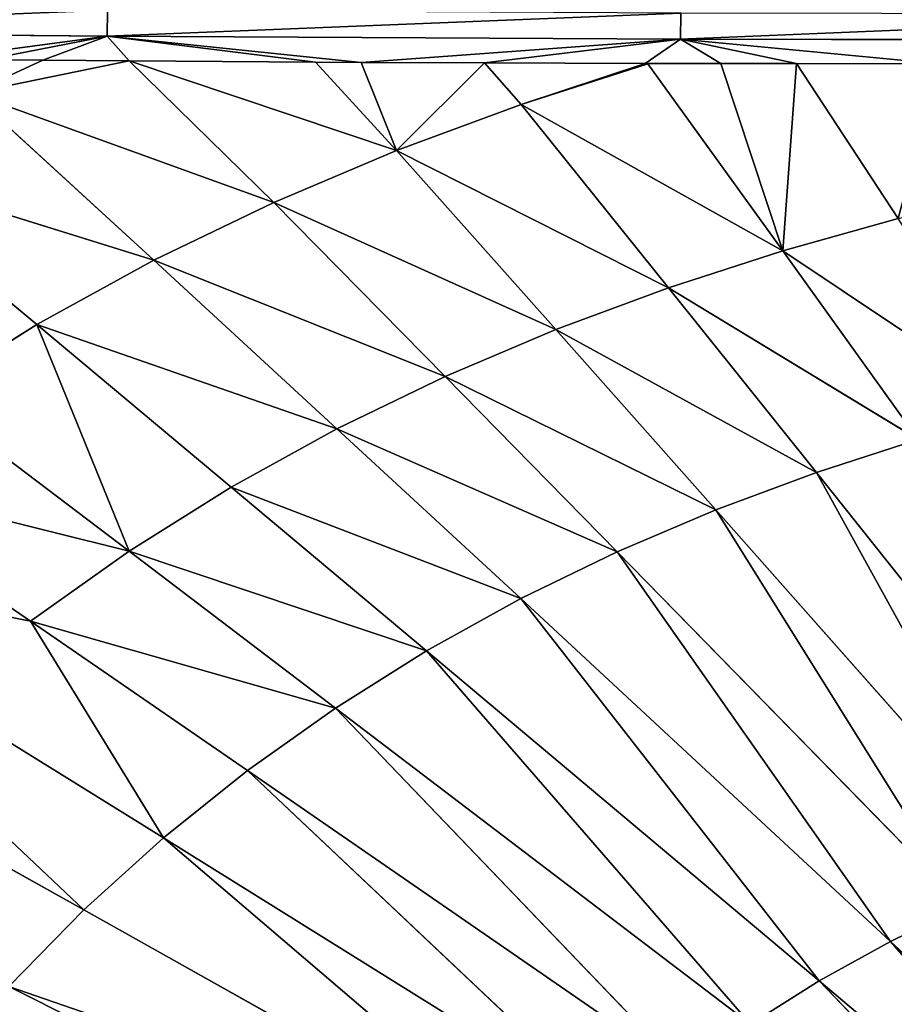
# Model space of a CAD drawing. Extents: x 0 to 605, y 0 to 400.
# Tile 552 of 656: x 233 to 263, y 234 to 268. Entities that reach past the tile are written whole.
import ezdxf

# ---------------------------------------------------------------- set-up
doc = ezdxf.new("R2010")
doc.units = 0
doc.header["$LTSCALE"] = 25.4
doc.layers.get('0').update_dxf_attribs({"linetype": 'CONTINUOUS'})

# ---------------------------------------------------------------- blocks, each defined once
blk = doc.blocks.new('ATLANTA610_-_S_STL')
at = {"color": 0}
for p, q in [((236.473, 28.494, 132.123), (217.951, 29.222, 131.961)), ((236.473, 28.494, 132.123), (217.951, 29.222, 131.961)), ((230.441, 28.557, 132.925), (236.473, 28.494, 132.123)), ((230.441, 28.557, 132.925), (236.473, 28.494, 132.123)), ((236.473, 28.494, 132.123), (236.489, 28.787, 131.222)), ((236.473, 28.494, 132.123), (236.489, 28.787, 131.222)), ((227.37, 28.354, 136.51), (238.076, 27.728, 139.85)), ((234.047, 27.688, 142.068), (227.37, 28.354, 136.51)), ((234.047, 27.688, 142.068), (227.37, 28.354, 136.51)), ((227.37, 28.354, 136.51), (238.076, 27.728, 139.85)), ((231.791, 28.404, 134.085), (234.257, 28.425, 132.954)), ((231.791, 28.404, 134.085), (234.257, 28.425, 132.954)), ((231.791, 28.404, 134.085), (238.076, 27.728, 139.85)), ((231.791, 28.404, 134.085), (238.076, 27.728, 139.85)), ((232.282, 28.491, 132.939), (236.473, 28.494, 132.123)), ((232.282, 28.491, 132.939), (236.473, 28.494, 132.123)), ((232.282, 28.491, 132.939), (234.257, 28.425, 132.954)), ((232.282, 28.491, 132.939), (234.257, 28.425, 132.954)), ((236.473, 28.494, 132.123), (234.257, 28.425, 132.954)), ((236.473, 28.494, 132.123), (234.257, 28.425, 132.954)), ((234.257, 28.425, 132.954), (237.227, 28.331, 132.975)), ((234.257, 28.425, 132.954), (237.227, 28.331, 132.975)), ((237.227, 28.331, 132.975), (236.473, 28.494, 132.123)), ((243.648, 28.152, 133.016), (236.473, 28.494, 132.123)), ((237.227, 28.331, 132.975), (236.473, 28.494, 132.123)), ((243.648, 28.152, 133.016), (236.473, 28.494, 132.123)), ((245.231, 28.113, 133.025), (236.473, 28.494, 132.123)), ((245.231, 28.113, 133.025), (236.473, 28.494, 132.123)), ((256.237, 28.037, 132.225), (236.473, 28.494, 132.123)), ((256.237, 28.037, 132.225), (236.473, 28.494, 132.123)), ((237.227, 28.331, 132.975), (243.648, 28.152, 133.016)), ((242.214, 27.77, 137.853), (237.227, 28.331, 132.975)), ((242.214, 27.77, 137.853), (237.227, 28.331, 132.975)), ((246.443, 27.816, 136.067), (237.227, 28.331, 132.975)), ((246.443, 27.816, 136.067), (237.227, 28.331, 132.975)), ((237.227, 28.331, 132.975), (243.648, 28.152, 133.016)), ((256.237, 28.037, 132.225), (256.245, 28.33, 131.324)), ((256.237, 28.037, 132.225), (256.245, 28.33, 131.324)), ((243.648, 28.152, 133.016), (245.231, 28.113, 133.025)), ((246.443, 27.816, 136.067), (243.648, 28.152, 133.016)), ((243.648, 28.152, 133.016), (245.231, 28.113, 133.025)), ((246.443, 27.816, 136.067), (243.648, 28.152, 133.016)), ((245.231, 28.113, 133.025), (256.237, 28.037, 132.225)), ((245.231, 28.113, 133.025), (256.237, 28.037, 132.225)), ((245.231, 28.113, 133.025), (249.473, 28.019, 133.046)), ((245.231, 28.113, 133.025), (249.473, 28.019, 133.046)), ((245.231, 28.113, 133.025), (246.443, 27.816, 136.067)), ((245.231, 28.113, 133.025), (246.443, 27.816, 136.067)), ((246.443, 27.816, 136.067), (250.747, 27.864, 134.479)), ((246.443, 27.816, 136.067), (250.747, 27.864, 134.479)), ((249.473, 28.019, 133.046), (256.237, 28.037, 132.225)), ((249.473, 28.019, 133.046), (256.237, 28.037, 132.225)), ((249.473, 28.019, 133.046), (255.021, 27.917, 133.063)), ((249.473, 28.019, 133.046), (255.021, 27.917, 133.063)), ((249.473, 28.019, 133.046), (250.747, 27.864, 134.479)), ((249.473, 28.019, 133.046), (250.747, 27.864, 134.479)), ((255.021, 27.917, 133.063), (250.747, 27.864, 134.479)), ((255.021, 27.917, 133.063), (250.747, 27.864, 134.479)), ((250.747, 27.864, 134.479), (255.111, 27.914, 133.079)), ((250.747, 27.864, 134.479), (255.111, 27.914, 133.079)), ((255.822, 27.255, 140.796), (250.747, 27.864, 134.479)), ((255.822, 27.255, 140.796), (250.747, 27.864, 134.479)), ((259.76, 27.294, 139.525), (250.747, 27.864, 134.479)), ((259.76, 27.294, 139.525), (250.747, 27.864, 134.479)), ((256.237, 28.037, 132.225), (255.021, 27.917, 133.063)), ((256.237, 28.037, 132.225), (255.021, 27.917, 133.063)), ((255.021, 27.917, 133.063), (255.474, 27.91, 133.063)), ((255.111, 27.914, 133.079), (255.021, 27.917, 133.063)), ((255.474, 27.91, 133.063), (255.111, 27.914, 133.079)), ((255.474, 27.91, 133.063), (257.625, 27.877, 133.066)), ((255.474, 27.91, 133.063), (257.625, 27.877, 133.066)), ((257.625, 27.877, 133.066), (256.237, 28.037, 132.225)), ((260.233, 27.841, 133.07), (256.237, 28.037, 132.225)), ((257.625, 27.877, 133.066), (256.237, 28.037, 132.225)), ((260.233, 27.841, 133.07), (256.237, 28.037, 132.225)), ((265.16, 27.786, 133.082), (256.237, 28.037, 132.225)), ((265.16, 27.786, 133.082), (256.237, 28.037, 132.225)), ((277.043, 27.843, 132.269), (256.237, 28.037, 132.225)), ((277.043, 27.843, 132.269), (256.237, 28.037, 132.225)), ((257.625, 27.877, 133.066), (260.233, 27.841, 133.07)), ((257.625, 27.877, 133.066), (259.76, 27.294, 139.525)), ((257.625, 27.877, 133.066), (260.233, 27.841, 133.07)), ((257.625, 27.877, 133.066), (259.76, 27.294, 139.525)), ((260.233, 27.841, 133.07), (265.16, 27.786, 133.082)), ((260.233, 27.841, 133.07), (263.738, 27.334, 138.409)), ((260.233, 27.841, 133.07), (265.16, 27.786, 133.082)), ((260.233, 27.841, 133.07), (263.738, 27.334, 138.409)), ((235.67, 26.558, 162.248), (219.366, 27.559, 153.139)), ((235.67, 26.558, 162.248), (219.366, 27.559, 153.139)), ((222.781, 27.586, 150.06), (233.833, 27.063, 152.293)), ((235.67, 26.558, 162.248), (222.781, 27.586, 150.06)), ((235.67, 26.558, 162.248), (222.781, 27.586, 150.06)), ((238.419, 26.574, 159.763), (222.781, 27.586, 150.06)), ((238.419, 26.574, 159.763), (222.781, 27.586, 150.06)), ((222.781, 27.586, 150.06), (233.833, 27.063, 152.293)), ((233.833, 27.063, 152.293), (226.38, 27.617, 147.181)), ((233.833, 27.063, 152.293), (226.38, 27.617, 147.181)), ((230.141, 27.651, 144.514), (234.047, 27.688, 142.068)), ((230.141, 27.651, 144.514), (234.047, 27.688, 142.068)), ((237.228, 27.089, 149.881), (230.141, 27.651, 144.514)), ((237.228, 27.089, 149.881), (230.141, 27.651, 144.514)), ((234.047, 27.688, 142.068), (238.076, 27.728, 139.85)), ((234.047, 27.688, 142.068), (238.076, 27.728, 139.85)), ((234.047, 27.688, 142.068), (244.389, 27.149, 145.662)), ((237.228, 27.089, 149.881), (234.047, 27.688, 142.068)), ((237.228, 27.089, 149.881), (234.047, 27.688, 142.068)), ((240.752, 27.118, 147.669), (234.047, 27.688, 142.068)), ((240.752, 27.118, 147.669), (234.047, 27.688, 142.068)), ((234.047, 27.688, 142.068), (244.389, 27.149, 145.662)), ((238.076, 27.728, 139.85), (242.214, 27.77, 137.853)), ((238.076, 27.728, 139.85), (242.214, 27.77, 137.853)), ((238.076, 27.728, 139.85), (248.122, 27.182, 143.854)), ((244.389, 27.149, 145.662), (238.076, 27.728, 139.85)), ((244.389, 27.149, 145.662), (238.076, 27.728, 139.85)), ((238.076, 27.728, 139.85), (248.122, 27.182, 143.854)), ((242.214, 27.77, 137.853), (246.443, 27.816, 136.067)), ((242.214, 27.77, 137.853), (246.443, 27.816, 136.067)), ((248.122, 27.182, 143.854), (242.214, 27.77, 137.853)), ((248.122, 27.182, 143.854), (242.214, 27.77, 137.853)), ((251.938, 27.218, 142.235), (242.214, 27.77, 137.853)), ((251.938, 27.218, 142.235), (242.214, 27.77, 137.853)), ((251.938, 27.218, 142.235), (246.443, 27.816, 136.067)), ((251.938, 27.218, 142.235), (246.443, 27.816, 136.067)), ((255.822, 27.255, 140.796), (246.443, 27.816, 136.067)), ((255.822, 27.255, 140.796), (246.443, 27.816, 136.067)), ((244.389, 27.149, 145.662), (248.122, 27.182, 143.854)), ((244.389, 27.149, 145.662), (248.122, 27.182, 143.854)), ((248.122, 27.182, 143.854), (251.938, 27.218, 142.235)), ((248.122, 27.182, 143.854), (251.938, 27.218, 142.235)), ((248.122, 27.182, 143.854), (257.455, 26.709, 148.449)), ((254.054, 26.683, 149.898), (248.122, 27.182, 143.854)), ((254.054, 26.683, 149.898), (248.122, 27.182, 143.854)), ((248.122, 27.182, 143.854), (257.455, 26.709, 148.449)), ((251.938, 27.218, 142.235), (255.822, 27.255, 140.796)), ((251.938, 27.218, 142.235), (255.822, 27.255, 140.796)), ((257.455, 26.709, 148.449), (251.938, 27.218, 142.235)), ((257.455, 26.709, 148.449), (251.938, 27.218, 142.235)), ((260.917, 26.738, 147.161), (251.938, 27.218, 142.235)), ((260.917, 26.738, 147.161), (251.938, 27.218, 142.235)), ((255.822, 27.255, 140.796), (259.76, 27.294, 139.525)), ((255.822, 27.255, 140.796), (259.76, 27.294, 139.525)), ((260.917, 26.738, 147.161), (255.822, 27.255, 140.796)), ((260.917, 26.738, 147.161), (255.822, 27.255, 140.796)), ((264.427, 26.767, 146.022), (255.822, 27.255, 140.796)), ((264.427, 26.767, 146.022), (255.822, 27.255, 140.796)), ((259.76, 27.294, 139.525), (263.738, 27.334, 138.409)), ((259.76, 27.294, 139.525), (263.738, 27.334, 138.409)), ((264.427, 26.767, 146.022), (259.76, 27.294, 139.525)), ((264.427, 26.767, 146.022), (259.76, 27.294, 139.525)), ((267.973, 26.798, 145.021), (259.76, 27.294, 139.525)), ((267.973, 26.798, 145.021), (259.76, 27.294, 139.525)), ((233.833, 27.063, 152.293), (237.228, 27.089, 149.881)), ((233.833, 27.063, 152.293), (237.228, 27.089, 149.881)), ((238.419, 26.574, 159.763), (233.833, 27.063, 152.293)), ((238.419, 26.574, 159.763), (233.833, 27.063, 152.293)), ((241.315, 26.592, 157.439), (233.833, 27.063, 152.293)), ((241.315, 26.592, 157.439), (233.833, 27.063, 152.293)), ((237.228, 27.089, 149.881), (240.752, 27.118, 147.669)), ((237.228, 27.089, 149.881), (240.752, 27.118, 147.669)), ((244.342, 26.612, 155.285), (237.228, 27.089, 149.881)), ((244.342, 26.612, 155.285), (237.228, 27.089, 149.881)), ((240.752, 27.118, 147.669), (244.389, 27.149, 145.662)), ((240.752, 27.118, 147.669), (244.389, 27.149, 145.662)), ((240.752, 27.118, 147.669), (250.726, 26.657, 151.514)), ((247.484, 26.634, 153.308), (240.752, 27.118, 147.669)), ((247.484, 26.634, 153.308), (240.752, 27.118, 147.669)), ((240.752, 27.118, 147.669), (250.726, 26.657, 151.514)), ((244.389, 27.149, 145.662), (254.054, 26.683, 149.898)), ((250.726, 26.657, 151.514), (244.389, 27.149, 145.662)), ((250.726, 26.657, 151.514), (244.389, 27.149, 145.662)), ((244.389, 27.149, 145.662), (254.054, 26.683, 149.898)), ((233.083, 26.544, 164.884), (235.67, 26.558, 162.248)), ((233.083, 26.544, 164.884), (235.67, 26.558, 162.248)), ((250.14, 25.842, 173.458), (233.083, 26.544, 164.884)), ((250.14, 25.842, 173.458), (233.083, 26.544, 164.884)), ((235.67, 26.558, 162.248), (238.419, 26.574, 159.763)), ((235.67, 26.558, 162.248), (238.419, 26.574, 159.763)), ((252.095, 25.85, 171.462), (235.67, 26.558, 162.248)), ((252.095, 25.85, 171.462), (235.67, 26.558, 162.248)), ((238.419, 26.574, 159.763), (241.315, 26.592, 157.439)), ((238.419, 26.574, 159.763), (241.315, 26.592, 157.439)), ((252.095, 25.85, 171.462), (238.419, 26.574, 159.763)), ((252.095, 25.85, 171.462), (238.419, 26.574, 159.763)), ((254.172, 25.858, 169.581), (238.419, 26.574, 159.763)), ((254.172, 25.858, 169.581), (238.419, 26.574, 159.763)), ((241.315, 26.592, 157.439), (244.342, 26.612, 155.285)), ((241.315, 26.592, 157.439), (244.342, 26.612, 155.285)), ((254.172, 25.858, 169.581), (241.315, 26.592, 157.439)), ((254.172, 25.858, 169.581), (241.315, 26.592, 157.439)), ((256.36, 25.867, 167.822), (241.315, 26.592, 157.439)), ((256.36, 25.867, 167.822), (241.315, 26.592, 157.439)), ((244.342, 26.612, 155.285), (247.484, 26.634, 153.308)), ((244.342, 26.612, 155.285), (247.484, 26.634, 153.308)), ((256.36, 25.867, 167.822), (244.342, 26.612, 155.285)), ((256.36, 25.867, 167.822), (244.342, 26.612, 155.285)), ((258.645, 25.878, 166.189), (244.342, 26.612, 155.285)), ((258.645, 25.878, 166.189), (244.342, 26.612, 155.285)), ((247.484, 26.634, 153.308), (250.726, 26.657, 151.514)), ((247.484, 26.634, 153.308), (250.726, 26.657, 151.514)), ((258.645, 25.878, 166.189), (247.484, 26.634, 153.308)), ((258.645, 25.878, 166.189), (247.484, 26.634, 153.308)), ((261.018, 25.889, 164.691), (247.484, 26.634, 153.308)), ((261.018, 25.889, 164.691), (247.484, 26.634, 153.308)), ((250.726, 26.657, 151.514), (254.054, 26.683, 149.898)), ((250.726, 26.657, 151.514), (254.054, 26.683, 149.898)), ((261.018, 25.889, 164.691), (250.726, 26.657, 151.514)), ((261.018, 25.889, 164.691), (250.726, 26.657, 151.514)), ((263.466, 25.901, 163.33), (250.726, 26.657, 151.514)), ((263.466, 25.901, 163.33), (250.726, 26.657, 151.514)), ((254.054, 26.683, 149.898), (257.455, 26.709, 148.449)), ((254.054, 26.683, 149.898), (257.455, 26.709, 148.449)), ((263.466, 25.901, 163.33), (254.054, 26.683, 149.898)), ((263.466, 25.901, 163.33), (254.054, 26.683, 149.898)), ((265.978, 25.914, 162.102), (254.054, 26.683, 149.898)), ((265.978, 25.914, 162.102), (254.054, 26.683, 149.898)), ((257.455, 26.709, 148.449), (260.917, 26.738, 147.161)), ((257.455, 26.709, 148.449), (260.917, 26.738, 147.161)), ((265.978, 25.914, 162.102), (257.455, 26.709, 148.449)), ((265.978, 25.914, 162.102), (257.455, 26.709, 148.449)), ((268.546, 25.928, 161.001), (257.455, 26.709, 148.449)), ((268.546, 25.928, 161.001), (257.455, 26.709, 148.449)), ((260.917, 26.738, 147.161), (264.427, 26.767, 146.022)), ((260.917, 26.738, 147.161), (264.427, 26.767, 146.022)), ((268.546, 25.928, 161.001), (260.917, 26.738, 147.161)), ((268.546, 25.928, 161.001), (260.917, 26.738, 147.161)), ((271.159, 25.943, 160.021), (260.917, 26.738, 147.161)), ((271.159, 25.943, 160.021), (260.917, 26.738, 147.161)), ((258.645, 25.878, 166.189), (261.018, 25.889, 164.691)), ((258.645, 25.878, 166.189), (261.018, 25.889, 164.691)), ((261.018, 25.889, 164.691), (263.466, 25.901, 163.33)), ((261.018, 25.889, 164.691), (263.466, 25.901, 163.33)), ((273.036, 25.403, 177.207), (261.018, 25.889, 164.691)), ((273.036, 25.403, 177.207), (261.018, 25.889, 164.691)), ((274.634, 25.408, 176.194), (261.018, 25.889, 164.691)), ((274.634, 25.408, 176.194), (261.018, 25.889, 164.691)), ((263.466, 25.901, 163.33), (265.978, 25.914, 162.102)), ((263.466, 25.901, 163.33), (265.978, 25.914, 162.102)), ((274.634, 25.408, 176.194), (263.466, 25.901, 163.33)), ((274.634, 25.408, 176.194), (263.466, 25.901, 163.33)), ((276.282, 25.413, 175.274), (263.466, 25.901, 163.33)), ((276.282, 25.413, 175.274), (263.466, 25.901, 163.33))]:
    blk.add_line(p, q, dxfattribs=at)
mesh = blk.add_polyface(dxfattribs=at)
corners = [(217.951, 29.222, 131.961), (236.489, 28.787, 131.222), (217.974, 29.514, 131.06), (236.473, 28.494, 132.123)]
mesh.append_faces([[corners[k] for k in face] for face in [(0, 1, 2), (1, 0, 3)]], dxfattribs={"vtx0": -1, "color": 0})
mesh = blk.add_polyface(dxfattribs=at)
corners = [(230.441, 28.557, 132.925), (236.473, 28.494, 132.123), (217.951, 29.222, 131.961)]
mesh.append_faces([[corners[k] for k in face] for face in [(0, 1, 2)]], dxfattribs={"color": 0})
mesh = blk.add_polyface(dxfattribs=at)
corners = [(232.282, 28.491, 132.939), (236.473, 28.494, 132.123), (230.441, 28.557, 132.925)]
mesh.append_faces([[corners[k] for k in face] for face in [(0, 1, 2)]], dxfattribs={"color": 0})
mesh = blk.add_polyface(dxfattribs=at)
corners = [(236.473, 28.494, 132.123), (256.245, 28.33, 131.324), (236.489, 28.787, 131.222), (256.237, 28.037, 132.225)]
mesh.append_faces([[corners[k] for k in face] for face in [(0, 1, 2), (1, 0, 3)]], dxfattribs={"vtx0": -1, "color": 0})
mesh = blk.add_polyface(dxfattribs=at)
corners = [(238.076, 27.728, 139.85), (231.791, 28.404, 134.085), (227.37, 28.354, 136.51)]
mesh.append_faces([[corners[k] for k in face] for face in [(0, 1, 2)]], dxfattribs={"color": 0})
mesh = blk.add_polyface(dxfattribs=at)
corners = [(230.141, 27.651, 144.514), (234.047, 27.688, 142.068), (227.37, 28.354, 136.51)]
mesh.append_faces([[corners[k] for k in face] for face in [(0, 1, 2)]], dxfattribs={"color": 0})
mesh = blk.add_polyface(dxfattribs=at)
corners = [(234.047, 27.688, 142.068), (238.076, 27.728, 139.85), (227.37, 28.354, 136.51)]
mesh.append_faces([[corners[k] for k in face] for face in [(0, 1, 2)]], dxfattribs={"color": 0})
mesh = blk.add_polyface(dxfattribs=at)
corners = [(231.791, 28.404, 134.085), (234.257, 28.425, 132.954), (232.282, 28.491, 132.939)]
mesh.append_faces([[corners[k] for k in face] for face in [(0, 1, 2)]], dxfattribs={"color": 0})
mesh = blk.add_polyface(dxfattribs=at)
corners = [(231.791, 28.404, 134.085), (237.227, 28.331, 132.975), (234.257, 28.425, 132.954), (242.214, 27.77, 137.853), (238.076, 27.728, 139.85)]
mesh.append_faces([[corners[k] for k in face] for face in [(0, 1, 2), (3, 0, 4)]], dxfattribs={"vtx0": -1, "color": 0})
mesh.append_faces([[corners[k] for k in face] for face in [(1, 0, 3)]], dxfattribs={"vtx0": -1, "vtx1": -1, "color": 0})
mesh = blk.add_polyface(dxfattribs=at)
corners = [(234.257, 28.425, 132.954), (236.473, 28.494, 132.123), (232.282, 28.491, 132.939)]
mesh.append_faces([[corners[k] for k in face] for face in [(0, 1, 2)]], dxfattribs={"color": 0})
mesh = blk.add_polyface(dxfattribs=at)
corners = [(237.227, 28.331, 132.975), (236.473, 28.494, 132.123), (234.257, 28.425, 132.954)]
mesh.append_faces([[corners[k] for k in face] for face in [(0, 1, 2)]], dxfattribs={"color": 0})
mesh = blk.add_polyface(dxfattribs=at)
corners = [(243.648, 28.152, 133.016), (236.473, 28.494, 132.123), (237.227, 28.331, 132.975)]
mesh.append_faces([[corners[k] for k in face] for face in [(0, 1, 2)]], dxfattribs={"color": 0})
mesh = blk.add_polyface(dxfattribs=at)
corners = [(245.231, 28.113, 133.025), (236.473, 28.494, 132.123), (243.648, 28.152, 133.016)]
mesh.append_faces([[corners[k] for k in face] for face in [(0, 1, 2)]], dxfattribs={"color": 0})
mesh = blk.add_polyface(dxfattribs=at)
corners = [(245.231, 28.113, 133.025), (256.237, 28.037, 132.225), (236.473, 28.494, 132.123)]
mesh.append_faces([[corners[k] for k in face] for face in [(0, 1, 2)]], dxfattribs={"color": 0})
mesh = blk.add_polyface(dxfattribs=at)
corners = [(242.214, 27.77, 137.853), (246.443, 27.816, 136.067), (237.227, 28.331, 132.975)]
mesh.append_faces([[corners[k] for k in face] for face in [(0, 1, 2)]], dxfattribs={"color": 0})
mesh = blk.add_polyface(dxfattribs=at)
corners = [(246.443, 27.816, 136.067), (243.648, 28.152, 133.016), (237.227, 28.331, 132.975)]
mesh.append_faces([[corners[k] for k in face] for face in [(0, 1, 2)]], dxfattribs={"color": 0})
mesh = blk.add_polyface(dxfattribs=at)
corners = [(256.237, 28.037, 132.225), (277.045, 28.136, 131.367), (256.245, 28.33, 131.324), (277.043, 27.843, 132.269)]
mesh.append_faces([[corners[k] for k in face] for face in [(0, 1, 2), (1, 0, 3)]], dxfattribs={"vtx0": -1, "color": 0})
mesh = blk.add_polyface(dxfattribs=at)
corners = [(246.443, 27.816, 136.067), (245.231, 28.113, 133.025), (243.648, 28.152, 133.016)]
mesh.append_faces([[corners[k] for k in face] for face in [(0, 1, 2)]], dxfattribs={"color": 0})
mesh = blk.add_polyface(dxfattribs=at)
corners = [(249.473, 28.019, 133.046), (256.237, 28.037, 132.225), (245.231, 28.113, 133.025)]
mesh.append_faces([[corners[k] for k in face] for face in [(0, 1, 2)]], dxfattribs={"color": 0})
mesh = blk.add_polyface(dxfattribs=at)
corners = [(246.443, 27.816, 136.067), (249.473, 28.019, 133.046), (245.231, 28.113, 133.025), (250.747, 27.864, 134.479)]
mesh.append_faces([[corners[k] for k in face] for face in [(0, 1, 2), (1, 0, 3)]], dxfattribs={"vtx0": -1, "color": 0})
mesh = blk.add_polyface(dxfattribs=at)
corners = [(255.822, 27.255, 140.796), (250.747, 27.864, 134.479), (246.443, 27.816, 136.067)]
mesh.append_faces([[corners[k] for k in face] for face in [(0, 1, 2)]], dxfattribs={"color": 0})
mesh = blk.add_polyface(dxfattribs=at)
corners = [(255.021, 27.917, 133.063), (256.237, 28.037, 132.225), (249.473, 28.019, 133.046)]
mesh.append_faces([[corners[k] for k in face] for face in [(0, 1, 2)]], dxfattribs={"color": 0})
mesh = blk.add_polyface(dxfattribs=at)
corners = [(250.747, 27.864, 134.479), (255.021, 27.917, 133.063), (249.473, 28.019, 133.046)]
mesh.append_faces([[corners[k] for k in face] for face in [(0, 1, 2)]], dxfattribs={"color": 0})
mesh = blk.add_polyface(dxfattribs=at)
corners = [(250.747, 27.864, 134.479), (255.111, 27.914, 133.079), (255.021, 27.917, 133.063)]
mesh.append_faces([[corners[k] for k in face] for face in [(0, 1, 2)]], dxfattribs={"color": 0})
mesh = blk.add_polyface(dxfattribs=at)
corners = [(255.111, 27.914, 133.079), (257.625, 27.877, 133.066), (255.474, 27.91, 133.063), (259.76, 27.294, 139.525), (250.747, 27.864, 134.479)]
mesh.append_faces([[corners[k] for k in face] for face in [(0, 1, 2), (3, 0, 4)]], dxfattribs={"vtx0": -1, "color": 0})
mesh.append_faces([[corners[k] for k in face] for face in [(1, 0, 3)]], dxfattribs={"vtx0": -1, "vtx1": -1, "color": 0})
mesh = blk.add_polyface(dxfattribs=at)
corners = [(255.822, 27.255, 140.796), (259.76, 27.294, 139.525), (250.747, 27.864, 134.479)]
mesh.append_faces([[corners[k] for k in face] for face in [(0, 1, 2)]], dxfattribs={"color": 0})
mesh = blk.add_polyface(dxfattribs=at)
corners = [(255.021, 27.917, 133.063), (257.625, 27.877, 133.066), (256.237, 28.037, 132.225), (255.474, 27.91, 133.063)]
mesh.append_faces([[corners[k] for k in face] for face in [(0, 1, 2), (1, 0, 3)]], dxfattribs={"vtx0": -1, "color": 0})
mesh = blk.add_polyface(dxfattribs=at)
corners = [(260.233, 27.841, 133.07), (256.237, 28.037, 132.225), (257.625, 27.877, 133.066)]
mesh.append_faces([[corners[k] for k in face] for face in [(0, 1, 2)]], dxfattribs={"color": 0})
mesh = blk.add_polyface(dxfattribs=at)
corners = [(265.16, 27.786, 133.082), (256.237, 28.037, 132.225), (260.233, 27.841, 133.07)]
mesh.append_faces([[corners[k] for k in face] for face in [(0, 1, 2)]], dxfattribs={"color": 0})
mesh = blk.add_polyface(dxfattribs=at)
corners = [(265.16, 27.786, 133.082), (277.043, 27.843, 132.269), (256.237, 28.037, 132.225)]
mesh.append_faces([[corners[k] for k in face] for face in [(0, 1, 2)]], dxfattribs={"color": 0})
mesh = blk.add_polyface(dxfattribs=at)
corners = [(259.76, 27.294, 139.525), (260.233, 27.841, 133.07), (257.625, 27.877, 133.066), (263.738, 27.334, 138.409)]
mesh.append_faces([[corners[k] for k in face] for face in [(0, 1, 2), (1, 0, 3)]], dxfattribs={"vtx0": -1, "color": 0})
mesh = blk.add_polyface(dxfattribs=at)
corners = [(263.738, 27.334, 138.409), (265.16, 27.786, 133.082), (260.233, 27.841, 133.07), (267.744, 27.376, 137.432)]
mesh.append_faces([[corners[k] for k in face] for face in [(0, 1, 2), (1, 0, 3)]], dxfattribs={"vtx0": -1, "color": 0})
mesh = blk.add_polyface(dxfattribs=at)
corners = [(235.67, 26.558, 162.248), (222.781, 27.586, 150.06), (219.366, 27.559, 153.139)]
mesh.append_faces([[corners[k] for k in face] for face in [(0, 1, 2)]], dxfattribs={"color": 0})
mesh = blk.add_polyface(dxfattribs=at)
corners = [(233.083, 26.544, 164.884), (235.67, 26.558, 162.248), (219.366, 27.559, 153.139)]
mesh.append_faces([[corners[k] for k in face] for face in [(0, 1, 2)]], dxfattribs={"color": 0})
mesh = blk.add_polyface(dxfattribs=at)
corners = [(233.833, 27.063, 152.293), (226.38, 27.617, 147.181), (222.781, 27.586, 150.06)]
mesh.append_faces([[corners[k] for k in face] for face in [(0, 1, 2)]], dxfattribs={"color": 0})
mesh = blk.add_polyface(dxfattribs=at)
corners = [(235.67, 26.558, 162.248), (238.419, 26.574, 159.763), (222.781, 27.586, 150.06)]
mesh.append_faces([[corners[k] for k in face] for face in [(0, 1, 2)]], dxfattribs={"color": 0})
mesh = blk.add_polyface(dxfattribs=at)
corners = [(238.419, 26.574, 159.763), (233.833, 27.063, 152.293), (222.781, 27.586, 150.06)]
mesh.append_faces([[corners[k] for k in face] for face in [(0, 1, 2)]], dxfattribs={"color": 0})
mesh = blk.add_polyface(dxfattribs=at)
corners = [(226.38, 27.617, 147.181), (237.228, 27.089, 149.881), (230.141, 27.651, 144.514), (233.833, 27.063, 152.293)]
mesh.append_faces([[corners[k] for k in face] for face in [(0, 1, 2), (1, 0, 3)]], dxfattribs={"vtx0": -1, "color": 0})
mesh = blk.add_polyface(dxfattribs=at)
corners = [(237.228, 27.089, 149.881), (234.047, 27.688, 142.068), (230.141, 27.651, 144.514)]
mesh.append_faces([[corners[k] for k in face] for face in [(0, 1, 2)]], dxfattribs={"color": 0})
mesh = blk.add_polyface(dxfattribs=at)
corners = [(244.389, 27.149, 145.662), (238.076, 27.728, 139.85), (234.047, 27.688, 142.068)]
mesh.append_faces([[corners[k] for k in face] for face in [(0, 1, 2)]], dxfattribs={"color": 0})
mesh = blk.add_polyface(dxfattribs=at)
corners = [(237.228, 27.089, 149.881), (240.752, 27.118, 147.669), (234.047, 27.688, 142.068)]
mesh.append_faces([[corners[k] for k in face] for face in [(0, 1, 2)]], dxfattribs={"color": 0})
mesh = blk.add_polyface(dxfattribs=at)
corners = [(240.752, 27.118, 147.669), (244.389, 27.149, 145.662), (234.047, 27.688, 142.068)]
mesh.append_faces([[corners[k] for k in face] for face in [(0, 1, 2)]], dxfattribs={"color": 0})
mesh = blk.add_polyface(dxfattribs=at)
corners = [(248.122, 27.182, 143.854), (242.214, 27.77, 137.853), (238.076, 27.728, 139.85)]
mesh.append_faces([[corners[k] for k in face] for face in [(0, 1, 2)]], dxfattribs={"color": 0})
mesh = blk.add_polyface(dxfattribs=at)
corners = [(244.389, 27.149, 145.662), (248.122, 27.182, 143.854), (238.076, 27.728, 139.85)]
mesh.append_faces([[corners[k] for k in face] for face in [(0, 1, 2)]], dxfattribs={"color": 0})
mesh = blk.add_polyface(dxfattribs=at)
corners = [(251.938, 27.218, 142.235), (246.443, 27.816, 136.067), (242.214, 27.77, 137.853)]
mesh.append_faces([[corners[k] for k in face] for face in [(0, 1, 2)]], dxfattribs={"color": 0})
mesh = blk.add_polyface(dxfattribs=at)
corners = [(248.122, 27.182, 143.854), (251.938, 27.218, 142.235), (242.214, 27.77, 137.853)]
mesh.append_faces([[corners[k] for k in face] for face in [(0, 1, 2)]], dxfattribs={"color": 0})
mesh = blk.add_polyface(dxfattribs=at)
corners = [(251.938, 27.218, 142.235), (255.822, 27.255, 140.796), (246.443, 27.816, 136.067)]
mesh.append_faces([[corners[k] for k in face] for face in [(0, 1, 2)]], dxfattribs={"color": 0})
mesh = blk.add_polyface(dxfattribs=at)
corners = [(254.054, 26.683, 149.898), (248.122, 27.182, 143.854), (244.389, 27.149, 145.662)]
mesh.append_faces([[corners[k] for k in face] for face in [(0, 1, 2)]], dxfattribs={"color": 0})
mesh = blk.add_polyface(dxfattribs=at)
corners = [(257.455, 26.709, 148.449), (251.938, 27.218, 142.235), (248.122, 27.182, 143.854)]
mesh.append_faces([[corners[k] for k in face] for face in [(0, 1, 2)]], dxfattribs={"color": 0})
mesh = blk.add_polyface(dxfattribs=at)
corners = [(254.054, 26.683, 149.898), (257.455, 26.709, 148.449), (248.122, 27.182, 143.854)]
mesh.append_faces([[corners[k] for k in face] for face in [(0, 1, 2)]], dxfattribs={"color": 0})
mesh = blk.add_polyface(dxfattribs=at)
corners = [(260.917, 26.738, 147.161), (255.822, 27.255, 140.796), (251.938, 27.218, 142.235)]
mesh.append_faces([[corners[k] for k in face] for face in [(0, 1, 2)]], dxfattribs={"color": 0})
mesh = blk.add_polyface(dxfattribs=at)
corners = [(257.455, 26.709, 148.449), (260.917, 26.738, 147.161), (251.938, 27.218, 142.235)]
mesh.append_faces([[corners[k] for k in face] for face in [(0, 1, 2)]], dxfattribs={"color": 0})
mesh = blk.add_polyface(dxfattribs=at)
corners = [(264.427, 26.767, 146.022), (259.76, 27.294, 139.525), (255.822, 27.255, 140.796)]
mesh.append_faces([[corners[k] for k in face] for face in [(0, 1, 2)]], dxfattribs={"color": 0})
mesh = blk.add_polyface(dxfattribs=at)
corners = [(260.917, 26.738, 147.161), (264.427, 26.767, 146.022), (255.822, 27.255, 140.796)]
mesh.append_faces([[corners[k] for k in face] for face in [(0, 1, 2)]], dxfattribs={"color": 0})
mesh = blk.add_polyface(dxfattribs=at)
corners = [(267.973, 26.798, 145.021), (263.738, 27.334, 138.409), (259.76, 27.294, 139.525)]
mesh.append_faces([[corners[k] for k in face] for face in [(0, 1, 2)]], dxfattribs={"color": 0})
mesh = blk.add_polyface(dxfattribs=at)
corners = [(264.427, 26.767, 146.022), (267.973, 26.798, 145.021), (259.76, 27.294, 139.525)]
mesh.append_faces([[corners[k] for k in face] for face in [(0, 1, 2)]], dxfattribs={"color": 0})
mesh = blk.add_polyface(dxfattribs=at)
corners = [(233.833, 27.063, 152.293), (244.342, 26.612, 155.285), (237.228, 27.089, 149.881), (241.315, 26.592, 157.439)]
mesh.append_faces([[corners[k] for k in face] for face in [(0, 1, 2), (1, 0, 3)]], dxfattribs={"vtx0": -1, "color": 0})
mesh = blk.add_polyface(dxfattribs=at)
corners = [(238.419, 26.574, 159.763), (241.315, 26.592, 157.439), (233.833, 27.063, 152.293)]
mesh.append_faces([[corners[k] for k in face] for face in [(0, 1, 2)]], dxfattribs={"color": 0})
mesh = blk.add_polyface(dxfattribs=at)
corners = [(237.228, 27.089, 149.881), (247.484, 26.634, 153.308), (240.752, 27.118, 147.669), (244.342, 26.612, 155.285)]
mesh.append_faces([[corners[k] for k in face] for face in [(0, 1, 2), (1, 0, 3)]], dxfattribs={"vtx0": -1, "color": 0})
mesh = blk.add_polyface(dxfattribs=at)
corners = [(250.726, 26.657, 151.514), (244.389, 27.149, 145.662), (240.752, 27.118, 147.669)]
mesh.append_faces([[corners[k] for k in face] for face in [(0, 1, 2)]], dxfattribs={"color": 0})
mesh = blk.add_polyface(dxfattribs=at)
corners = [(247.484, 26.634, 153.308), (250.726, 26.657, 151.514), (240.752, 27.118, 147.669)]
mesh.append_faces([[corners[k] for k in face] for face in [(0, 1, 2)]], dxfattribs={"color": 0})
mesh = blk.add_polyface(dxfattribs=at)
corners = [(250.726, 26.657, 151.514), (254.054, 26.683, 149.898), (244.389, 27.149, 145.662)]
mesh.append_faces([[corners[k] for k in face] for face in [(0, 1, 2)]], dxfattribs={"color": 0})
mesh = blk.add_polyface(dxfattribs=at)
corners = [(230.676, 26.532, 167.663), (250.14, 25.842, 173.458), (233.083, 26.544, 164.884), (248.321, 25.836, 175.56)]
mesh.append_faces([[corners[k] for k in face] for face in [(0, 1, 2), (1, 0, 3)]], dxfattribs={"vtx0": -1, "color": 0})
mesh = blk.add_polyface(dxfattribs=at)
corners = [(233.083, 26.544, 164.884), (252.095, 25.85, 171.462), (235.67, 26.558, 162.248), (250.14, 25.842, 173.458)]
mesh.append_faces([[corners[k] for k in face] for face in [(0, 1, 2), (1, 0, 3)]], dxfattribs={"vtx0": -1, "color": 0})
mesh = blk.add_polyface(dxfattribs=at)
corners = [(252.095, 25.85, 171.462), (238.419, 26.574, 159.763), (235.67, 26.558, 162.248)]
mesh.append_faces([[corners[k] for k in face] for face in [(0, 1, 2)]], dxfattribs={"color": 0})
mesh = blk.add_polyface(dxfattribs=at)
corners = [(254.172, 25.858, 169.581), (241.315, 26.592, 157.439), (238.419, 26.574, 159.763)]
mesh.append_faces([[corners[k] for k in face] for face in [(0, 1, 2)]], dxfattribs={"color": 0})
mesh = blk.add_polyface(dxfattribs=at)
corners = [(252.095, 25.85, 171.462), (254.172, 25.858, 169.581), (238.419, 26.574, 159.763)]
mesh.append_faces([[corners[k] for k in face] for face in [(0, 1, 2)]], dxfattribs={"color": 0})
mesh = blk.add_polyface(dxfattribs=at)
corners = [(256.36, 25.867, 167.822), (244.342, 26.612, 155.285), (241.315, 26.592, 157.439)]
mesh.append_faces([[corners[k] for k in face] for face in [(0, 1, 2)]], dxfattribs={"color": 0})
mesh = blk.add_polyface(dxfattribs=at)
corners = [(254.172, 25.858, 169.581), (256.36, 25.867, 167.822), (241.315, 26.592, 157.439)]
mesh.append_faces([[corners[k] for k in face] for face in [(0, 1, 2)]], dxfattribs={"color": 0})
mesh = blk.add_polyface(dxfattribs=at)
corners = [(258.645, 25.878, 166.189), (247.484, 26.634, 153.308), (244.342, 26.612, 155.285)]
mesh.append_faces([[corners[k] for k in face] for face in [(0, 1, 2)]], dxfattribs={"color": 0})
mesh = blk.add_polyface(dxfattribs=at)
corners = [(256.36, 25.867, 167.822), (258.645, 25.878, 166.189), (244.342, 26.612, 155.285)]
mesh.append_faces([[corners[k] for k in face] for face in [(0, 1, 2)]], dxfattribs={"color": 0})
mesh = blk.add_polyface(dxfattribs=at)
corners = [(261.018, 25.889, 164.691), (250.726, 26.657, 151.514), (247.484, 26.634, 153.308)]
mesh.append_faces([[corners[k] for k in face] for face in [(0, 1, 2)]], dxfattribs={"color": 0})
mesh = blk.add_polyface(dxfattribs=at)
corners = [(258.645, 25.878, 166.189), (261.018, 25.889, 164.691), (247.484, 26.634, 153.308)]
mesh.append_faces([[corners[k] for k in face] for face in [(0, 1, 2)]], dxfattribs={"color": 0})
mesh = blk.add_polyface(dxfattribs=at)
corners = [(263.466, 25.901, 163.33), (254.054, 26.683, 149.898), (250.726, 26.657, 151.514)]
mesh.append_faces([[corners[k] for k in face] for face in [(0, 1, 2)]], dxfattribs={"color": 0})
mesh = blk.add_polyface(dxfattribs=at)
corners = [(261.018, 25.889, 164.691), (263.466, 25.901, 163.33), (250.726, 26.657, 151.514)]
mesh.append_faces([[corners[k] for k in face] for face in [(0, 1, 2)]], dxfattribs={"color": 0})
mesh = blk.add_polyface(dxfattribs=at)
corners = [(265.978, 25.914, 162.102), (257.455, 26.709, 148.449), (254.054, 26.683, 149.898)]
mesh.append_faces([[corners[k] for k in face] for face in [(0, 1, 2)]], dxfattribs={"color": 0})
mesh = blk.add_polyface(dxfattribs=at)
corners = [(263.466, 25.901, 163.33), (265.978, 25.914, 162.102), (254.054, 26.683, 149.898)]
mesh.append_faces([[corners[k] for k in face] for face in [(0, 1, 2)]], dxfattribs={"color": 0})
mesh = blk.add_polyface(dxfattribs=at)
corners = [(268.546, 25.928, 161.001), (260.917, 26.738, 147.161), (257.455, 26.709, 148.449)]
mesh.append_faces([[corners[k] for k in face] for face in [(0, 1, 2)]], dxfattribs={"color": 0})
mesh = blk.add_polyface(dxfattribs=at)
corners = [(265.978, 25.914, 162.102), (268.546, 25.928, 161.001), (257.455, 26.709, 148.449)]
mesh.append_faces([[corners[k] for k in face] for face in [(0, 1, 2)]], dxfattribs={"color": 0})
mesh = blk.add_polyface(dxfattribs=at)
corners = [(271.159, 25.943, 160.021), (264.427, 26.767, 146.022), (260.917, 26.738, 147.161)]
mesh.append_faces([[corners[k] for k in face] for face in [(0, 1, 2)]], dxfattribs={"color": 0})
mesh = blk.add_polyface(dxfattribs=at)
corners = [(268.546, 25.928, 161.001), (271.159, 25.943, 160.021), (260.917, 26.738, 147.161)]
mesh.append_faces([[corners[k] for k in face] for face in [(0, 1, 2)]], dxfattribs={"color": 0})
mesh = blk.add_polyface(dxfattribs=at)
corners = [(273.036, 25.403, 177.207), (261.018, 25.889, 164.691), (258.645, 25.878, 166.189)]
mesh.append_faces([[corners[k] for k in face] for face in [(0, 1, 2)]], dxfattribs={"color": 0})
mesh = blk.add_polyface(dxfattribs=at)
corners = [(274.634, 25.408, 176.194), (263.466, 25.901, 163.33), (261.018, 25.889, 164.691)]
mesh.append_faces([[corners[k] for k in face] for face in [(0, 1, 2)]], dxfattribs={"color": 0})
mesh = blk.add_polyface(dxfattribs=at)
corners = [(273.036, 25.403, 177.207), (274.634, 25.408, 176.194), (261.018, 25.889, 164.691)]
mesh.append_faces([[corners[k] for k in face] for face in [(0, 1, 2)]], dxfattribs={"color": 0})
mesh = blk.add_polyface(dxfattribs=at)
corners = [(276.282, 25.413, 175.274), (265.978, 25.914, 162.102), (263.466, 25.901, 163.33)]
mesh.append_faces([[corners[k] for k in face] for face in [(0, 1, 2)]], dxfattribs={"color": 0})
mesh = blk.add_polyface(dxfattribs=at)
corners = [(274.634, 25.408, 176.194), (276.282, 25.413, 175.274), (263.466, 25.901, 163.33)]
mesh.append_faces([[corners[k] for k in face] for face in [(0, 1, 2)]], dxfattribs={"color": 0})

msp = doc.modelspace()

# ---------------------------------------------------------------- block references
at = {"color": 254, "extrusion": (0, -1, 5.55112e-17)}
msp.add_blockref('ATLANTA610_-_S_STL', (-0.269, -0.066, -399.883), dxfattribs=at)

doc.saveas('drawing.dxf')
